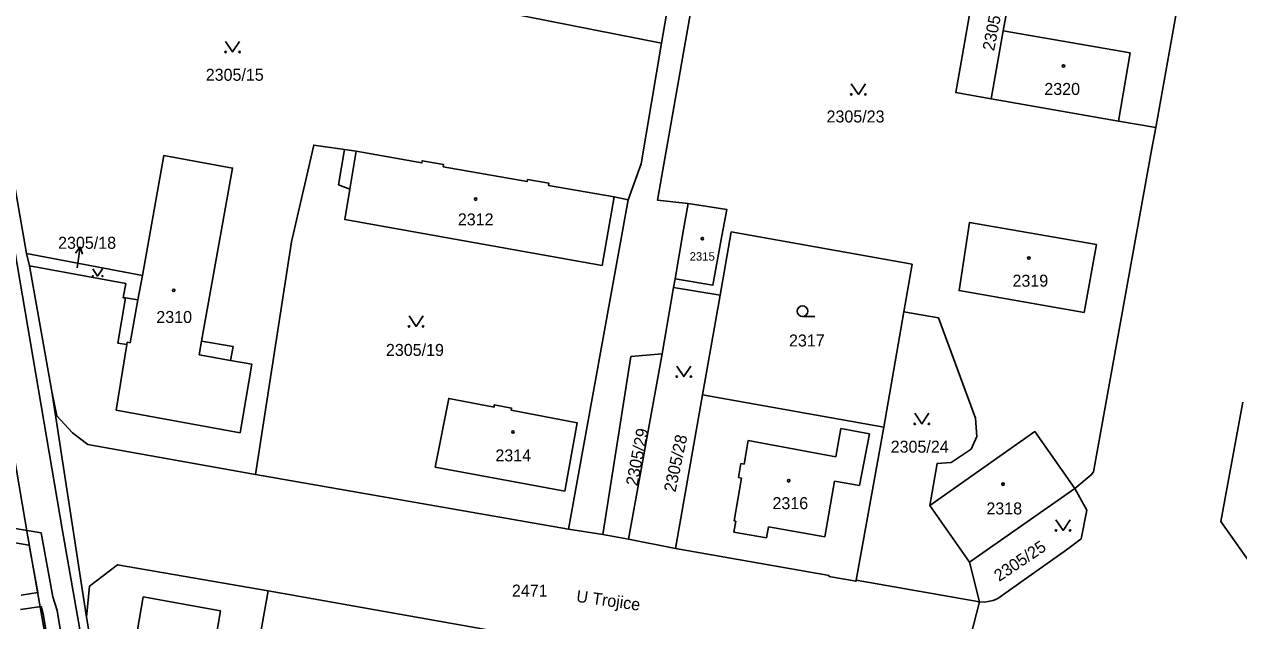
# Model space of a CAD drawing. Extents: x -756746 to -753363, y -1166406 to -1161727.
# Drawn here: x -756264.9 to -756092.8, y -1164697.1 to -1164612.6 of the extents above; entities that cross this region are included whole.
import ezdxf

# ---------------------------------------------------------------- set-up
doc = ezdxf.new("R2010")
doc.units = 0
for name, color, linetype in [('Hranice parcel', 7, 'Continuous'), ('Parcelní čísla', 7, 'Continuous'), ('Pop  PČ popisy', 7, 'Continuous'), ('Vnitřní kresba', 7, 'Continuous'), ('Věcná břemena k části', 7, 'Continuous'), ('Značky budov', 7, 'Continuous'), ('Značky kultur', 7, 'Continuous')]:
    doc.layers.add(name, color=color, linetype=linetype)

msp = doc.modelspace()

# ---------------------------------------------------------------- linework, layer by layer
at = {"layer": 'Hranice parcel'}
for p, q in [((-756174.54, -1164615.29), (-756171.07, -1164594.76)), ((-756123.4, -1164599.17), (-756126.17, -1164613.54)), ((-756272.35, -1164600.39), (-756264.53, -1164645.07)), ((-756104.54, -1164627.24), (-756100.25, -1164603.16)), ((-756127.86, -1164623.18), (-756126.17, -1164613.54)), ((-756109.8, -1164626.32), (-756127.86, -1164623.18)), ((-756109.8, -1164626.32), (-756104.54, -1164627.24)), ((-756187.75, -1164684.15), (-756179.3, -1164637.5)), ((-756181.29, -1164637.07), (-756179.3, -1164637.5)), ((-756264.53, -1164645.07), (-756248.12, -1164648.21)), ((-756264.53, -1164645.07), (-756264.13, -1164646.84)), ((-756264.13, -1164646.84), (-756260.95, -1164664.65)), ((-756172.86, -1164649.91), (-756174.48, -1164659.29)), ((-756172.64, -1164648.68), (-756172.86, -1164649.91)), ((-756172.86, -1164649.91), (-756166.27, -1164651.01)), ((-756168.75, -1164665.12), (-756166.27, -1164651.01)), ((-756140.24, -1164653.35), (-756143.06, -1164669.67)), ((-756174.48, -1164659.29), (-756179.23, -1164685.57)), ((-756260.95, -1164664.65), (-756256.05, -1164696.61)), ((-756172.58, -1164686.88), (-756168.75, -1164665.12)), ((-756143.06, -1164669.67), (-756168.75, -1164665.12)), ((-756143.06, -1164669.67), (-756146.96, -1164691.37)), ((-756232.08, -1164676.41), (-756187.75, -1164684.15)), ((-756116, -1164678.38), (-756130.94, -1164688.83)), ((-756130.94, -1164688.83), (-756136.55, -1164680.81)), ((-756182.87, -1164684.92), (-756187.75, -1164684.15)), ((-756182.87, -1164684.92), (-756179.23, -1164685.57)), ((-756179.23, -1164685.57), (-756172.58, -1164686.88)), ((-756129.52, -1164694.46), (-756130.94, -1164688.83)), ((-756230.3, -1164692.86), (-756235.38, -1164721.58)), ((-756182.62, -1164701.33), (-756230.3, -1164692.86)), ((-756146.96, -1164691.37), (-756129.52, -1164694.46)), ((-756133.43, -1164709.86), (-756129.52, -1164694.46)), ((-756256.05, -1164696.61), (-756252.18, -1164718.63))]:
    msp.add_line(p, q, dxfattribs=at)
for points in [[(-756174.54, -1164615.29), (-756213.16, -1164607.64), (-756215.02, -1164604.21), (-756213.5, -1164594.75)], [(-756128.64, -1164598.27), (-756145.58, -1164595.44), (-756158.73, -1164593.51), (-756163.82, -1164594.37), (-756165.81, -1164595.76), (-756168.52, -1164599.92), (-756175.15, -1164637.52), (-756170.8, -1164637.99)], [(-756128.64, -1164598.27), (-756132.86, -1164622.29), (-756127.86, -1164623.18)], [(-756126.17, -1164613.54), (-756108.16, -1164616.67), (-756109.8, -1164626.32)], [(-756179.3, -1164637.5), (-756177.46, -1164632.4), (-756174.54, -1164615.29)], [(-756116, -1164678.38), (-756113.68, -1164676.46), (-756113.37, -1164676.01), (-756105.07, -1164630.19), (-756104.54, -1164627.24)], [(-756232.08, -1164676.41), (-756226.98, -1164643.41), (-756223.84, -1164629.72), (-756219.48, -1164630.35)], [(-756181.29, -1164637.07), (-756182.97, -1164646.78), (-756201.21, -1164643.52), (-756219.44, -1164640.27), (-756218.73, -1164635.96), (-756220.31, -1164635.34), (-756219.48, -1164630.35)], [(-756219.48, -1164630.35), (-756217.83, -1164630.6), (-756208.52, -1164632.25), (-756208.47, -1164631.94), (-756205.43, -1164632.48), (-756205.48, -1164632.79), (-756199.54, -1164633.84), (-756193.6, -1164634.9), (-756193.55, -1164634.6), (-756190.52, -1164635.13), (-756190.57, -1164635.43), (-756181.29, -1164637.07)], [(-756248.12, -1164648.21), (-756245.08, -1164631.21), (-756235.34, -1164632.98), (-756239.72, -1164657.5), (-756235.27, -1164658.28), (-756235.61, -1164660.23), (-756232.61, -1164660.75), (-756234.27, -1164670.49), (-756251.81, -1164667.27), (-756250.31, -1164658), (-756251.59, -1164657.79), (-756250.49, -1164651.38)], [(-756170.8, -1164637.99), (-756165.33, -1164638.84), (-756166.01, -1164642.56), (-756167.29, -1164649.57), (-756172.64, -1164648.68)], [(-756170.8, -1164637.99), (-756171.44, -1164641.7), (-756172.64, -1164648.68)], [(-756114.69, -1164653.43), (-756132.4, -1164650.34), (-756130.91, -1164640.67), (-756112.92, -1164643.81), (-756114.69, -1164653.43)], [(-756166.27, -1164651.01), (-756164.68, -1164642.02), (-756139.07, -1164646.6), (-756140.24, -1164653.35)], [(-756250.49, -1164651.38), (-756250.82, -1164651.38), (-756250.45, -1164649.35), (-756264.13, -1164646.84)], [(-756250.49, -1164651.38), (-756248.74, -1164651.67), (-756248.12, -1164648.21)], [(-756140.24, -1164653.35), (-756135.31, -1164654.21), (-756130.08, -1164668.43), (-756129.87, -1164671.02), (-756130.7, -1164672.82), (-756133.54, -1164674.7), (-756135.5, -1164674.82), (-756136.55, -1164680.81)], [(-756174.48, -1164659.29), (-756178.89, -1164659.69), (-756182.87, -1164684.92)], [(-756260.95, -1164664.65), (-756260.25, -1164668.08), (-756258.04, -1164670.51), (-756255.85, -1164672.14), (-756232.08, -1164676.41)], [(-756206.61, -1164675.37), (-756204.71, -1164665.63), (-756198.29, -1164666.84), (-756198.26, -1164666.54), (-756195.8, -1164667), (-756195.86, -1164667.3), (-756186.53, -1164669.06), (-756188.27, -1164678.75), (-756206.61, -1164675.37)], [(-756092.21, -1164666.15), (-756095.29, -1164683.08), (-756087.9, -1164693.56)], [(-756136.55, -1164680.81), (-756121.65, -1164670.32), (-756116, -1164678.38)], [(-756126.92, -1164693.98), (-756122.52, -1164690.87), (-756117.18, -1164687.07), (-756115.08, -1164685.51), (-756114.31, -1164681.46), (-756116, -1164678.38)], [(-756172.58, -1164686.88), (-756150.82, -1164690.7), (-756150.84, -1164690.85), (-756146.99, -1164691.52), (-756146.96, -1164691.37)], [(-756256.05, -1164696.61), (-756255.61, -1164692.22), (-756251.62, -1164689.19), (-756230.3, -1164692.86)], [(-756249.68, -1164703.38), (-756248, -1164693.75), (-756237.03, -1164695.72), (-756237.88, -1164700.66), (-756239.48, -1164700.41), (-756240.3, -1164705.03), (-756249.68, -1164703.38)], [(-756129.52, -1164694.46), (-756128.8, -1164694.47), (-756128.29, -1164694.41), (-756127.59, -1164694.24), (-756126.92, -1164693.98)]]:
    msp.add_lwpolyline(points, dxfattribs=at)
at = {"layer": 'Pop  PČ popisy'}
for p, q in [((-756256.94, -1164644.14), (-756257.58, -1164645.06)), ((-756257.36, -1164647.11), (-756256.94, -1164644.14)), ((-756256.94, -1164644.14), (-756256.59, -1164645.2))]:
    msp.add_line(p, q, dxfattribs=at)
at = {"layer": 'Vnitřní kresba'}
for p, q in [((-756217.83, -1164630.6), (-756218.73, -1164635.96)), ((-756248.74, -1164651.67), (-756249.84, -1164657.74)), ((-756250.25, -1164657.67), (-756250.31, -1164658)), ((-756249.84, -1164657.74), (-756250.25, -1164657.67)), ((-756239.72, -1164657.5), (-756240.07, -1164659.45)), ((-756240.07, -1164659.45), (-756235.61, -1164660.23)), ((-756149.86, -1164673.89), (-756149.14, -1164669.9)), ((-756149.14, -1164669.9), (-756145.11, -1164670.62)), ((-756145.11, -1164670.62), (-756146.49, -1164677.94)), ((-756162.86, -1164674.92), (-756162.27, -1164671.58)), ((-756162.27, -1164671.58), (-756149.86, -1164673.89)), ((-756163.67, -1164676.84), (-756163.31, -1164674.84)), ((-756163.31, -1164674.84), (-756162.86, -1164674.92)), ((-756164.28, -1164682.97), (-756163.21, -1164676.92)), ((-756163.21, -1164676.92), (-756163.67, -1164676.84)), ((-756150.03, -1164677.35), (-756151.44, -1164685.24)), ((-756146.49, -1164677.94), (-756150.03, -1164677.35)), ((-756164.31, -1164684.55), (-756164.04, -1164683.01)), ((-756164.04, -1164683.01), (-756164.28, -1164682.97)), ((-756159.39, -1164683.83), (-756159.67, -1164685.37)), ((-756151.44, -1164685.24), (-756159.39, -1164683.83)), ((-756159.67, -1164685.37), (-756164.31, -1164684.55))]:
    msp.add_line(p, q, dxfattribs=at)
at = {"layer": 'Věcná břemena k části'}
for points in [[(-756275.6, -1164542.01), (-756278.81, -1164553.72), (-756280.94, -1164565.94), (-756281.2, -1164578.35), (-756280.27, -1164590.46), (-756278.62, -1164602.4), (-756276.49, -1164614.24), (-756270.43, -1164649.69), (-756264.37, -1164685.22), (-756252.4, -1164753.2), (-756257.42, -1164754.13), (-756260.51, -1164754.71), (-756259.38, -1164761.16), (-756266.38, -1164762.4), (-756265.65, -1164766.66), (-756265.41, -1164766.61), (-756265.35, -1164766.96), (-756258.58, -1164765.77), (-756255.55, -1164783.42), (-756254.2, -1164791.32), (-756253.57, -1164791.21), (-756252.86, -1164795.39), (-756253.54, -1164795.51), (-756244.97, -1164848.53)], [(-756240.6, -1164844.26), (-756254.73, -1164758.72), (-756246.62, -1164757.2), (-756259.45, -1164684.36), (-756265.5, -1164648.85), (-756271.57, -1164613.38), (-756273.68, -1164601.61)], [(-756258.62, -1164705.06), (-756260.21, -1164695.68), (-756260.79, -1164693.75), (-756262.46, -1164684.67), (-756269.86, -1164683.46)], [(-756269.58, -1164685.53), (-756264.16, -1164686.43), (-756262.93, -1164693.14), (-756265.31, -1164693.5)], [(-756265.41, -1164695.54), (-756262.47, -1164695.1), (-756262.17, -1164696.12), (-756260.6, -1164705.32), (-756258.87, -1164715.01), (-756256.81, -1164727.11), (-756254.54, -1164740.29), (-756252.4, -1164752.2), (-756250.43, -1164762.45), (-756249.01, -1164762.16), (-756246.65, -1164774.73), (-756244.03, -1164789.71), (-756243.06, -1164795.79), (-756246.61, -1164796.45), (-756246.78, -1164795.1), (-756249.95, -1164795.66), (-756249.74, -1164796.87), (-756249.61, -1164796.85), (-756249.48, -1164797.59), (-756248.5, -1164797.42), (-756248.21, -1164799.67), (-756245.97, -1164799.33), (-756244.92, -1164804.93), (-756243.64, -1164812.55)]]:
    msp.add_lwpolyline(points, dxfattribs=at)
at = {"layer": 'Značky budov'}
for centre in [(-756117.6, -1164618.52), (-756200.89, -1164637.38), (-756168.77, -1164642.99), (-756122.52, -1164645.73), (-756243.67, -1164650.31), (-756195.61, -1164670.37), (-756156.53, -1164677.29), (-756126.17, -1164677.77)]:
    msp.add_circle(centre, 0.175, dxfattribs=at)
at = {"layer": 'Značky kultur'}
msp.add_line((-756154.58, -1164654), (-756152.83, -1164654), dxfattribs=at)
for points in [[(-756236.34, -1164615.03), (-756235.34, -1164616.53), (-756234.34, -1164615.03)], [(-756147.67, -1164621.05), (-756146.67, -1164622.55), (-756145.67, -1164621.05)], [(-756255.13, -1164647.27), (-756254.46, -1164648.28), (-756253.79, -1164647.27)], [(-756210.34, -1164653.92), (-756209.34, -1164655.42), (-756208.34, -1164653.92)], [(-756172.4, -1164661.03), (-756171.4, -1164662.53), (-756170.4, -1164661.03)], [(-756138.67, -1164667.73), (-756137.67, -1164669.23), (-756136.67, -1164667.73)], [(-756118.67, -1164682.82), (-756117.67, -1164684.32), (-756116.67, -1164682.82)]]:
    msp.add_lwpolyline(points, dxfattribs=at)
for centre, radius in [((-756236.34, -1164616.53), 0.1), ((-756234.34, -1164616.53), 0.1), ((-756147.67, -1164622.55), 0.1), ((-756145.67, -1164622.55), 0.1), ((-756255.13, -1164648.28), 0.067), ((-756253.79, -1164648.28), 0.067), ((-756154.58, -1164653.25), 0.75), ((-756210.34, -1164655.42), 0.1), ((-756208.34, -1164655.42), 0.1), ((-756172.4, -1164662.53), 0.1), ((-756170.4, -1164662.53), 0.1), ((-756138.67, -1164669.23), 0.1), ((-756136.67, -1164669.23), 0.1), ((-756118.67, -1164684.32), 0.1), ((-756116.67, -1164684.32), 0.1)]:
    msp.add_circle(centre, radius, dxfattribs=at)

# ---------------------------------------------------------------- texts
at = {"layer": 'Parcelní čísla'}
for s, rotation, p in [('2305/22', 79, (-756127.44, -1164616.46)), ('2305/29', 79, (-756177.97, -1164678.11)), ('2305/28', 78, (-756172.59, -1164678.99)), ('2305/25', 34, (-756126.72, -1164691.64))]:
    msp.add_text(s, height=1.7, rotation=rotation, dxfattribs=at).set_placement(p)
for s, height, p in [('2305/15', 1.7, (-756239.14, -1164620.61)), ('2320', 1.7, (-756120.32, -1164622.62)), ('2305/23', 1.7, (-756151.18, -1164626.52)), ('2312', 1.7, (-756203.42, -1164641.1)), ('2305/18', 1.7, (-756260.06, -1164644.42)), ('2315', 1.2, (-756170.58, -1164646.1)), ('2319', 1.7, (-756124.83, -1164649.79)), ('2310', 1.7, (-756246.14, -1164654.93)), ('2317', 1.7, (-756156.5, -1164658.26)), ('2305/19', 1.7, (-756213.61, -1164659.6)), ('2305/24', 1.7, (-756142.09, -1164673.31)), ('2314', 1.7, (-756198.1, -1164674.54)), ('2316', 1.7, (-756158.84, -1164681.31)), ('2318', 1.7, (-756128.53, -1164682.06)), ('2471', 1.7, (-756195.76, -1164693.7))]:
    msp.add_text(s, height=height, dxfattribs=at).set_placement(p)
at = {"layer": 'Pop  PČ popisy'}
msp.add_text('U Trojice', height=1.7, rotation=352, dxfattribs=at).set_placement((-756186.71, -1164694.44))

doc.saveas('drawing.dxf')
